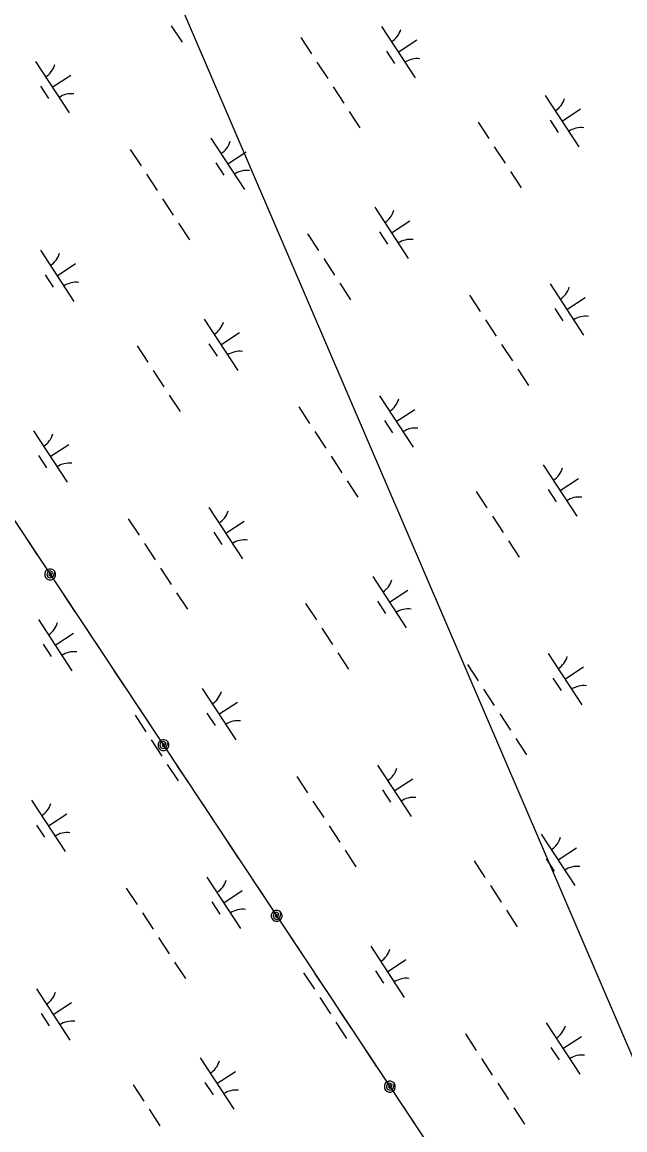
# Model space of a CAD drawing. Extents: x 3945642 to 3966284, y 206476 to 228921.
# Drawn here: x 3958701 to 3959193, y 215442 to 216345 of the extents above; entities that cross this region are included whole.
import ezdxf

# ---------------------------------------------------------------- set-up
doc = ezdxf.new("R2010")
doc.units = 0
doc.layers.add('V-UTIL-LINE', color=7, linetype='Continuous')
doc.layers.add('V-WETL-SWMP', color=7, linetype='Continuous')

msp = doc.modelspace()

# ---------------------------------------------------------------- linework, layer by layer
at = {"layer": 'V-UTIL-LINE'}
for points in [[(3958881.28, 222827.27), (3957109.88, 218326.97), (3961480.16, 211741.64)], [(3960959.92, 211406.81), (3958349.22, 217477.37), (3962483.03, 212396.34)], [(3958703.82, 215925.12), (3958713.22, 215910.95)], [(3958724.01, 215894.74), (3958724.54, 215896.07), (3958723.41, 215895.8), (3958722.93, 215894.52), (3958723.87, 215893.39), (3958725.33, 215894.27), (3958725.85, 215896.55), (3958724.04, 215897.68), (3958721.72, 215896.92), (3958721.16, 215894.7), (3958721.96, 215892.61), (3958724.27, 215891.91), (3958726.65, 215893.3), (3958727.76, 215897.22), (3958726.52, 215898.47), (3958724.9, 215899.15), (3958723.14, 215899.15), (3958721.52, 215898.48), (3958720.27, 215897.25), (3958719.6, 215895.63), (3958719.59, 215893.87), (3958720.26, 215892.25), (3958721.49, 215891), (3958723.11, 215890.32), (3958724.87, 215890.32), (3958726.49, 215890.99), (3958727.74, 215892.22), (3958728.42, 215893.84), (3958728.42, 215895.6), (3958727.76, 215897.22)], [(3958734.78, 215878.46), (3958744.18, 215864.29)], [(3958755.24, 215847.63), (3958764.64, 215833.47)], [(3958775.7, 215816.8), (3958785.1, 215802.64)], [(3958796.16, 215785.97), (3958805.56, 215771.81)], [(3958816.35, 215755.59), (3958816.88, 215756.92), (3958815.75, 215756.66), (3958815.27, 215755.37), (3958816.21, 215754.25), (3958817.67, 215755.12), (3958818.19, 215757.4), (3958816.38, 215758.53), (3958814.07, 215757.77), (3958813.5, 215755.55), (3958814.31, 215753.47), (3958816.61, 215752.77), (3958818.99, 215754.15), (3958820.1, 215758.08), (3958818.86, 215759.32), (3958817.24, 215760), (3958815.49, 215760), (3958813.86, 215759.34), (3958812.62, 215758.1), (3958811.94, 215756.48), (3958811.93, 215754.72), (3958812.6, 215753.1), (3958813.84, 215751.85), (3958815.46, 215751.18), (3958817.21, 215751.17), (3958818.84, 215751.84), (3958820.08, 215753.08), (3958820.76, 215754.7), (3958820.77, 215756.45), (3958820.1, 215758.08)], [(3958827.13, 215739.31), (3958836.53, 215725.15)], [(3958847.58, 215708.48), (3958856.98, 215694.32)], [(3958868.04, 215677.65), (3958877.44, 215663.49)], [(3958888.5, 215646.83), (3958897.9, 215632.66)], [(3958908.69, 215616.44), (3958909.23, 215617.78), (3958908.09, 215617.51), (3958907.62, 215616.22), (3958908.56, 215615.1), (3958910.01, 215615.97), (3958910.54, 215618.26), (3958908.72, 215619.38), (3958906.41, 215618.62), (3958905.85, 215616.41), (3958906.65, 215614.32), (3958908.96, 215613.62), (3958911.34, 215615.01), (3958912.44, 215618.93), (3958911.2, 215620.18), (3958909.58, 215620.85), (3958907.83, 215620.86), (3958906.2, 215620.19), (3958904.96, 215618.95), (3958904.28, 215617.33), (3958904.28, 215615.58), (3958904.94, 215613.95), (3958906.18, 215612.71), (3958907.8, 215612.03), (3958909.56, 215612.03), (3958911.18, 215612.69), (3958912.43, 215613.93), (3958913.1, 215615.55), (3958913.11, 215617.31), (3958912.44, 215618.93)], [(3958919.47, 215600.17), (3958928.87, 215586)], [(3958939.93, 215569.34), (3958949.33, 215555.17)], [(3958960.39, 215538.51), (3958969.79, 215524.34)], [(3958980.84, 215507.68), (3958990.24, 215493.51)], [(3959001.03, 215477.3), (3959001.57, 215478.63), (3959000.44, 215478.37), (3958999.96, 215477.08), (3959000.9, 215475.96), (3959002.36, 215476.83), (3959002.88, 215479.11), (3959001.06, 215480.24), (3958998.75, 215479.48), (3958998.19, 215477.26), (3958998.99, 215475.17), (3959001.3, 215474.48), (3959003.68, 215475.86), (3959004.78, 215479.79), (3959003.55, 215481.03), (3959001.93, 215481.71), (3959000.17, 215481.71), (3958998.55, 215481.05), (3958997.3, 215479.81), (3958996.62, 215478.19), (3958996.62, 215476.43), (3958997.28, 215474.81), (3958998.52, 215473.56), (3959000.14, 215472.89), (3959001.9, 215472.88), (3959003.52, 215473.55), (3959004.77, 215474.78), (3959005.45, 215476.41), (3959005.45, 215478.16), (3959004.78, 215479.79)], [(3959011.81, 215461.02), (3959021.21, 215446.85)]]:
    msp.add_lwpolyline(points, dxfattribs=at)
at = {"layer": 'V-WETL-SWMP'}
for p, q in [((3958822.77, 216341.94), (3958831.54, 216328.55)), ((3958994.23, 216341.39), (3959021.63, 216299.56)), ((3958928.44, 216332.26), (3958937.2, 216318.88)), ((3959007.93, 216320.47), (3959022.99, 216330.34)), ((3958998.19, 216321.26), (3959004.76, 216311.23)), ((3958712.02, 216312.78), (3958739.42, 216270.95)), ((3958941.59, 216312.19), (3958950.36, 216298.8)), ((3958725.72, 216291.86), (3958740.77, 216301.73)), ((3958715.98, 216292.65), (3958722.55, 216282.62)), ((3958954.74, 216292.11), (3958963.51, 216278.73)), ((3959127.82, 216285.16), (3959155.22, 216243.34)), ((3958967.89, 216272.03), (3958976.66, 216258.65)), ((3959141.52, 216264.25), (3959156.57, 216274.11)), ((3959073.12, 216263.32), (3959081.89, 216249.94)), ((3959131.77, 216265.04), (3959138.35, 216255)), ((3958855.09, 216250.23), (3958882.49, 216208.41)), ((3958789.3, 216241.11), (3958798.07, 216227.73)), ((3958868.79, 216229.32), (3958883.85, 216239.19)), ((3959086.28, 216243.25), (3959095.04, 216229.86)), ((3958859.05, 216230.11), (3958865.63, 216220.08)), ((3958802.45, 216221.03), (3958811.22, 216207.65)), ((3959099.43, 216223.17), (3959108.2, 216209.79)), ((3958815.6, 216200.96), (3958824.37, 216187.57)), ((3958988.68, 216194.01), (3959016.08, 216152.18)), ((3959002.38, 216173.1), (3959017.43, 216182.96)), ((3958828.75, 216180.88), (3958837.52, 216167.5)), ((3958933.99, 216172.17), (3958942.75, 216158.79)), ((3958992.64, 216173.89), (3958999.21, 216163.85)), ((3958715.95, 216159.08), (3958743.35, 216117.26)), ((3958729.65, 216138.17), (3958744.71, 216148.03)), ((3958947.14, 216152.09), (3958955.9, 216138.71)), ((3958719.91, 216138.96), (3958726.49, 216128.92)), ((3958960.29, 216132.02), (3958969.06, 216118.64)), ((3959131.75, 216131.47), (3959159.15, 216089.64)), ((3959065.96, 216122.34), (3959074.72, 216108.96)), ((3959145.45, 216110.55), (3959160.51, 216120.42)), ((3959135.71, 216111.35), (3959142.28, 216101.31)), ((3958849.54, 216102.86), (3958876.94, 216061.03)), ((3959079.11, 216102.27), (3959087.88, 216088.88)), ((3958863.24, 216081.94), (3958878.29, 216091.81)), ((3958853.5, 216082.74), (3958860.07, 216072.7)), ((3959092.26, 216082.19), (3959101.03, 216068.81)), ((3958794.85, 216081.02), (3958803.61, 216067.64)), ((3958808, 216060.94), (3958816.77, 216047.56)), ((3959105.41, 216062.12), (3959114.18, 216048.73)), ((3958821.15, 216040.87), (3958829.92, 216027.48)), ((3958992.61, 216040.31), (3959020.01, 215998.49)), ((3958926.82, 216031.19), (3958935.59, 216017.81)), ((3959006.31, 216019.4), (3959021.37, 216029.27)), ((3958996.57, 216020.19), (3959003.15, 216010.16)), ((3958710.4, 216011.71), (3958737.8, 215969.88)), ((3958939.97, 216011.12), (3958948.74, 215997.73)), ((3958724.1, 215990.79), (3958739.16, 216000.66)), ((3958714.36, 215991.58), (3958720.93, 215981.55)), ((3958953.12, 215991.04), (3958961.89, 215977.66)), ((3959126.2, 215984.09), (3959153.6, 215942.26)), ((3958966.27, 215970.96), (3958975.04, 215957.58)), ((3959139.9, 215963.18), (3959154.95, 215973.04)), ((3959071.51, 215962.25), (3959080.27, 215948.87)), ((3959130.16, 215963.97), (3959136.73, 215953.93)), ((3958853.47, 215949.16), (3958880.87, 215907.34)), ((3958787.68, 215940.04), (3958796.45, 215926.66)), ((3958867.17, 215928.25), (3958882.23, 215938.12)), ((3959084.66, 215942.18), (3959093.43, 215928.79)), ((3958857.43, 215929.04), (3958864.01, 215919)), ((3958800.83, 215919.96), (3958809.6, 215906.58)), ((3959097.81, 215922.1), (3959106.58, 215908.72)), ((3958813.98, 215899.89), (3958822.75, 215886.5)), ((3958987.06, 215892.94), (3959014.46, 215851.11)), ((3958827.13, 215879.81), (3958835.9, 215866.43)), ((3959000.76, 215872.03), (3959015.82, 215881.89)), ((3958932.37, 215871.1), (3958941.13, 215857.72)), ((3958991.02, 215872.82), (3958997.59, 215862.78)), ((3958714.33, 215858.01), (3958741.73, 215816.19)), ((3958728.03, 215837.1), (3958743.09, 215846.96)), ((3958945.52, 215851.02), (3958954.29, 215837.64)), ((3958718.29, 215837.89), (3958724.87, 215827.85)), ((3958958.67, 215830.95), (3958967.44, 215817.56)), ((3959130.13, 215830.4), (3959157.53, 215788.57)), ((3959064.34, 215821.27), (3959073.11, 215807.89)), ((3959143.83, 215809.48), (3959158.89, 215819.35)), ((3958847.92, 215801.79), (3958875.32, 215759.96)), ((3959134.09, 215810.27), (3959140.67, 215800.24)), ((3959077.49, 215801.2), (3959086.26, 215787.81)), ((3958861.62, 215780.87), (3958876.68, 215790.74)), ((3958793.23, 215779.95), (3958802, 215766.56)), ((3958851.88, 215781.66), (3958858.45, 215771.63)), ((3959090.64, 215781.12), (3959099.41, 215767.74)), ((3958806.38, 215759.87), (3958815.15, 215746.49)), ((3959103.79, 215761.04), (3959112.56, 215747.66)), ((3958819.53, 215739.8), (3958828.3, 215726.41)), ((3958990.99, 215739.24), (3959018.39, 215697.42)), ((3958925.2, 215730.12), (3958933.97, 215716.74)), ((3959004.69, 215718.33), (3959019.75, 215728.2)), ((3958994.95, 215719.12), (3959001.53, 215709.09)), ((3958708.78, 215710.63), (3958736.18, 215668.81)), ((3958938.35, 215710.04), (3958947.12, 215696.66)), ((3958722.48, 215689.72), (3958737.54, 215699.59)), ((3958712.74, 215690.51), (3958719.32, 215680.48)), ((3958951.5, 215689.97), (3958960.27, 215676.59)), ((3959124.58, 215683.02), (3959151.98, 215641.19)), ((3958964.66, 215669.89), (3958973.42, 215656.51)), ((3959138.28, 215662.11), (3959153.34, 215671.97)), ((3959069.89, 215661.18), (3959078.66, 215647.8)), ((3959128.54, 215662.9), (3959135.11, 215652.86)), ((3958851.85, 215648.09), (3958879.25, 215606.27)), ((3959083.04, 215641.11), (3959091.81, 215627.72)), ((3958786.06, 215638.97), (3958794.83, 215625.59)), ((3958865.55, 215627.18), (3958880.61, 215637.04)), ((3958855.81, 215627.97), (3958862.39, 215617.93)), ((3958799.21, 215618.89), (3958807.98, 215605.51)), ((3959096.19, 215621.03), (3959104.96, 215607.65)), ((3958812.36, 215598.82), (3958821.13, 215585.43)), ((3958985.44, 215591.87), (3959012.84, 215550.04)), ((3958825.52, 215578.74), (3958834.28, 215565.36)), ((3958999.14, 215570.95), (3959014.2, 215580.82)), ((3958930.75, 215570.03), (3958939.52, 215556.65)), ((3958989.4, 215571.75), (3958995.97, 215561.71)), ((3958712.72, 215556.94), (3958740.12, 215515.12)), ((3958943.9, 215549.95), (3958952.67, 215536.57)), ((3958726.42, 215536.03), (3958741.47, 215545.89)), ((3958716.67, 215536.82), (3958723.25, 215526.78)), ((3958957.05, 215529.88), (3958965.82, 215516.49)), ((3959128.51, 215529.33), (3959155.91, 215487.5)), ((3959062.72, 215520.2), (3959071.49, 215506.82)), ((3959142.21, 215508.41), (3959157.27, 215518.28)), ((3959132.47, 215509.2), (3959139.05, 215499.17)), ((3958846.3, 215500.72), (3958873.7, 215458.89)), ((3959075.87, 215500.13), (3959084.64, 215486.74)), ((3958860, 215479.8), (3958875.06, 215489.67)), ((3958791.61, 215478.88), (3958800.38, 215465.49)), ((3958850.26, 215480.59), (3958856.84, 215470.56)), ((3959089.02, 215480.05), (3959097.79, 215466.67)), ((3958804.76, 215458.8), (3958813.53, 215445.42)), ((3959102.18, 215459.97), (3959110.94, 215446.59))]:
    msp.add_line(p, q, dxfattribs=at)
for centre, start, end in [((3958992.99, 216343.71), 302.45745, 344.00111), ((3958710.78, 216315.1), 302.45745, 344.00111), ((3959023.26, 216297.5), 82.45745, 124.00111), ((3958741.05, 216268.89), 82.45745, 124.00111), ((3959126.58, 216287.48), 302.45745, 344.00111), ((3959156.85, 216241.27), 82.45745, 124.00111), ((3958853.85, 216252.56), 302.45745, 344.00111), ((3958884.13, 216206.35), 82.45745, 124.00111), ((3958987.44, 216196.33), 302.45745, 344.00111), ((3959017.71, 216150.12), 82.45745, 124.00111), ((3958714.71, 216161.41), 302.45745, 344.00111), ((3958744.99, 216115.2), 82.45745, 124.00111), ((3959130.51, 216133.79), 302.45745, 344.00111), ((3958848.3, 216105.18), 302.45745, 344.00111), ((3959160.79, 216087.58), 82.45745, 124.00111), ((3958878.57, 216058.97), 82.45745, 124.00111), ((3958991.37, 216042.64), 302.45745, 344.00111), ((3959021.65, 215996.43), 82.45745, 124.00111), ((3958709.16, 216014.03), 302.45745, 344.00111), ((3958739.43, 215967.82), 82.45745, 124.00111), ((3959124.96, 215986.41), 302.45745, 344.00111), ((3959155.23, 215940.2), 82.45745, 124.00111), ((3958852.24, 215951.49), 302.45745, 344.00111), ((3958882.51, 215905.28), 82.45745, 124.00111), ((3958985.82, 215895.26), 302.45745, 344.00111), ((3959016.09, 215849.05), 82.45745, 124.00111), ((3958713.1, 215860.34), 302.45745, 344.00111), ((3958743.37, 215814.13), 82.45745, 124.00111), ((3959128.89, 215832.72), 302.45745, 344.00111), ((3959159.17, 215786.51), 82.45745, 124.00111), ((3958846.68, 215804.11), 302.45745, 344.00111), ((3958876.95, 215757.9), 82.45745, 124.00111), ((3958989.76, 215741.57), 302.45745, 344.00111), ((3959020.03, 215695.36), 82.45745, 124.00111), ((3958707.54, 215712.96), 302.45745, 344.00111), ((3958737.82, 215666.75), 82.45745, 124.00111), ((3959123.34, 215685.34), 302.45745, 344.00111), ((3959153.61, 215639.13), 82.45745, 124.00111), ((3958850.62, 215650.42), 302.45745, 344.00111), ((3958880.89, 215604.21), 82.45745, 124.00111), ((3958984.2, 215594.19), 302.45745, 344.00111), ((3959014.48, 215547.98), 82.45745, 124.00111), ((3958711.48, 215559.26), 302.45745, 344.00111), ((3958741.75, 215513.05), 82.45745, 124.00111), ((3959127.28, 215531.65), 302.45745, 344.00111), ((3958845.06, 215503.04), 302.45745, 344.00111), ((3959157.55, 215485.44), 82.45745, 124.00111), ((3958875.34, 215456.83), 82.45745, 124.00111)]:
    msp.add_arc(centre, 17.62, start, end, dxfattribs=at)

doc.saveas('drawing.dxf')
